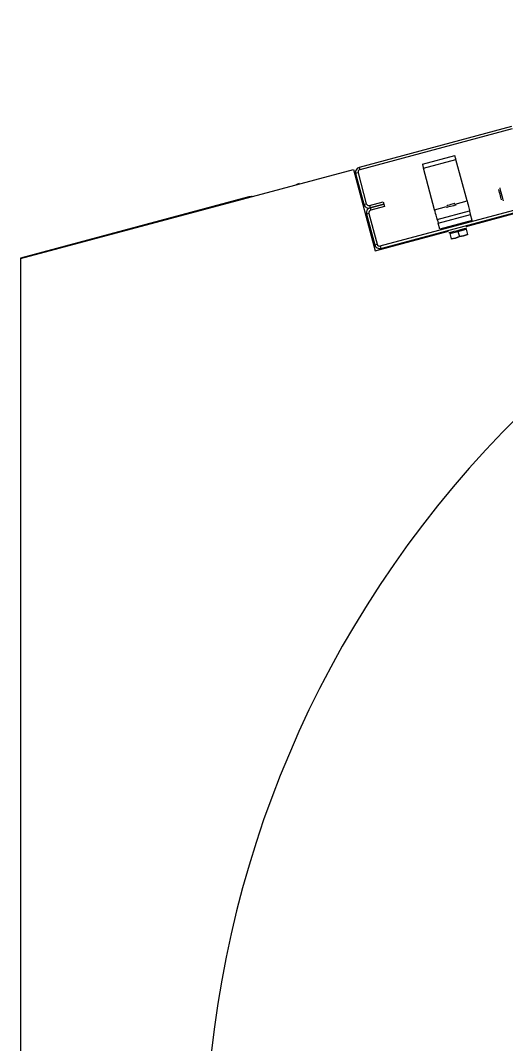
# Model space of a CAD drawing. Extents: x -264222 to -263592, y -1242345 to -1242048.
# Drawn here: x -263909.557 to -263909.282, y -1242205.97 to -1242205.391 of the extents above; entities that cross this region are included whole.
import ezdxf

# ---------------------------------------------------------------- set-up
doc = ezdxf.new("R2010")
doc.units = 0
doc.layers.add('KFA_2D_SITUACIA_DSP', color=7, linetype='Continuous')

msp = doc.modelspace()

# ---------------------------------------------------------------- linework, layer by layer
at = {"layer": 'KFA_2D_SITUACIA_DSP'}
for p, q in [((-263909.30411, -1242205.50773), (-263908.86916, -1242205.39118)), ((-263909.27844, -1242205.45121), (-263909.3647, -1242205.47432)), ((-263909.27807, -1242205.45258), (-263909.36433, -1242205.4757)), ((-263909.32888, -1242205.47259), (-263909.31052, -1242205.46767)), ((-263909.31051, -1242205.46771), (-263909.31052, -1242205.46767)), ((-263909.31048, -1242205.46784), (-263909.31051, -1242205.46771)), ((-263909.31042, -1242205.46804), (-263909.31048, -1242205.46784)), ((-263909.31035, -1242205.46831), (-263909.31042, -1242205.46804)), ((-263909.31026, -1242205.46865), (-263909.31035, -1242205.46831)), ((-263909.31016, -1242205.46903), (-263909.31026, -1242205.46865)), ((-263909.3647, -1242205.47432), (-263909.36433, -1242205.4757)), ((-263909.32888, -1242205.47259), (-263909.32887, -1242205.47263)), ((-263909.32887, -1242205.47263), (-263909.32883, -1242205.47276)), ((-263909.32883, -1242205.47276), (-263909.32878, -1242205.47296)), ((-263909.32878, -1242205.47296), (-263909.3287, -1242205.47323)), ((-263909.3287, -1242205.47323), (-263909.32861, -1242205.47357)), ((-263909.32861, -1242205.47357), (-263909.32851, -1242205.47395)), ((-263909.32851, -1242205.47395), (-263909.3284, -1242205.47436)), ((-263909.3284, -1242205.47436), (-263909.32829, -1242205.47479)), ((-263909.32829, -1242205.47479), (-263909.30993, -1242205.46987)), ((-263909.31005, -1242205.46944), (-263909.31016, -1242205.46903)), ((-263909.30993, -1242205.46987), (-263909.31005, -1242205.46944)), ((-263909.30364, -1242205.49336), (-263909.30993, -1242205.46987)), ((-263909.55658, -1242205.526), (-263909.36791, -1242205.47545)), ((-263909.36791, -1242205.47545), (-263909.35557, -1242205.52151)), ((-263909.36534, -1242205.47744), (-263909.36672, -1242205.47781)), ((-263909.36672, -1242205.47781), (-263909.36204, -1242205.49524)), ((-263909.36534, -1242205.47744), (-263909.36067, -1242205.49488)), ((-263909.32199, -1242205.49828), (-263909.32829, -1242205.47479)), ((-263909.4001, -1242205.48395), (-263909.40055, -1242205.48419)), ((-263909.39875, -1242205.48344), (-263909.4001, -1242205.48395)), ((-263909.28512, -1242205.48594), (-263909.2851, -1242205.486)), ((-263909.2851, -1242205.486), (-263909.28501, -1242205.48634)), ((-263909.42719, -1242205.49106), (-263909.55658, -1242205.52573)), ((-263909.42577, -1242205.49083), (-263909.42719, -1242205.49106)), ((-263909.42526, -1242205.49081), (-263909.42577, -1242205.49083)), ((-263909.28562, -1242205.48684), (-263909.28562, -1242205.48682)), ((-263909.28554, -1242205.48712), (-263909.28562, -1242205.48684)), ((-263909.28539, -1242205.48769), (-263909.28554, -1242205.48712)), ((-263909.28517, -1242205.48849), (-263909.28539, -1242205.48769)), ((-263909.28492, -1242205.48943), (-263909.28517, -1242205.48849)), ((-263909.28501, -1242205.48634), (-263909.28484, -1242205.48698)), ((-263909.28466, -1242205.49041), (-263909.28492, -1242205.48943)), ((-263909.28484, -1242205.48698), (-263909.28461, -1242205.48785)), ((-263909.28441, -1242205.49133), (-263909.28466, -1242205.49041)), ((-263909.28461, -1242205.48785), (-263909.28433, -1242205.48888)), ((-263909.28421, -1242205.49208), (-263909.28441, -1242205.49133)), ((-263909.28433, -1242205.48888), (-263909.28404, -1242205.48997)), ((-263909.28404, -1242205.48997), (-263909.28375, -1242205.49103)), ((-263909.28375, -1242205.49103), (-263909.2835, -1242205.49197)), ((-263909.2835, -1242205.49197), (-263909.28331, -1242205.49269)), ((-263909.36204, -1242205.49524), (-263909.36067, -1242205.49488)), ((-263909.35892, -1242205.49588), (-263909.35112, -1242205.49379)), ((-263909.35892, -1242205.49588), (-263909.35855, -1242205.49726)), ((-263909.35075, -1242205.49517), (-263909.35855, -1242205.49726)), ((-263909.35855, -1242205.49726), (-263909.35075, -1242205.49517)), ((-263909.35855, -1242205.49726), (-263909.35818, -1242205.49864)), ((-263909.35038, -1242205.49655), (-263909.35818, -1242205.49864)), ((-263909.35278, -1242205.51882), (-263909.26652, -1242205.49571)), ((-263909.35241, -1242205.5202), (-263909.26615, -1242205.49709)), ((-263909.35112, -1242205.49379), (-263909.35075, -1242205.49517)), ((-263909.35075, -1242205.49517), (-263909.35038, -1242205.49655)), ((-263909.32199, -1242205.49828), (-263909.31517, -1242205.49645)), ((-263909.31515, -1242205.49708), (-263909.31532, -1242205.49712)), ((-263909.31467, -1242205.49695), (-263909.31515, -1242205.49708)), ((-263909.3149, -1242205.49599), (-263909.31507, -1242205.49603)), ((-263909.31441, -1242205.49586), (-263909.3149, -1242205.49599)), ((-263909.31394, -1242205.49675), (-263909.31467, -1242205.49695)), ((-263909.31368, -1242205.49566), (-263909.31441, -1242205.49586)), ((-263909.31304, -1242205.49651), (-263909.31394, -1242205.49675)), ((-263909.31282, -1242205.49543), (-263909.31368, -1242205.49566)), ((-263909.31208, -1242205.49626), (-263909.31304, -1242205.49651)), ((-263909.31196, -1242205.4952), (-263909.31282, -1242205.49543)), ((-263909.31119, -1242205.49602), (-263909.31208, -1242205.49626)), ((-263909.31122, -1242205.495), (-263909.31196, -1242205.4952)), ((-263909.31073, -1242205.49487), (-263909.31122, -1242205.495)), ((-263909.31045, -1242205.49582), (-263909.31119, -1242205.49602)), ((-263909.31056, -1242205.49483), (-263909.31073, -1242205.49487)), ((-263909.30998, -1242205.49569), (-263909.31045, -1242205.49582)), ((-263909.31027, -1242205.49514), (-263909.30364, -1242205.49336)), ((-263909.30981, -1242205.49565), (-263909.30998, -1242205.49569)), ((-263909.30364, -1242205.49336), (-263909.30335, -1242205.49444)), ((-263909.30335, -1242205.49444), (-263909.30307, -1242205.49547)), ((-263909.30307, -1242205.49547), (-263909.30282, -1242205.49642)), ((-263909.30282, -1242205.49642), (-263909.3026, -1242205.49726)), ((-263909.3026, -1242205.49726), (-263909.30241, -1242205.49794)), ((-263909.28408, -1242205.49258), (-263909.28421, -1242205.49208)), ((-263909.28402, -1242205.49278), (-263909.28408, -1242205.49258)), ((-263909.28402, -1242205.49278), (-263909.28402, -1242205.49278)), ((-263909.28331, -1242205.49269), (-263909.28319, -1242205.49314)), ((-263909.28319, -1242205.49314), (-263909.28315, -1242205.49328)), ((-263909.35919, -1242205.50038), (-263909.36057, -1242205.50075)), ((-263909.36057, -1242205.50075), (-263909.3559, -1242205.51819)), ((-263909.35919, -1242205.50038), (-263909.35452, -1242205.51782)), ((-263909.3217, -1242205.49936), (-263909.32199, -1242205.49828)), ((-263909.32143, -1242205.50039), (-263909.3217, -1242205.49936)), ((-263909.32117, -1242205.50134), (-263909.32143, -1242205.50039)), ((-263909.32095, -1242205.50217), (-263909.32117, -1242205.50134)), ((-263909.32077, -1242205.50286), (-263909.32095, -1242205.50217)), ((-263909.32063, -1242205.50337), (-263909.32077, -1242205.50286)), ((-263909.32055, -1242205.50368), (-263909.32063, -1242205.50337)), ((-263909.32052, -1242205.50379), (-263909.30216, -1242205.49887)), ((-263909.31993, -1242205.50599), (-263909.30157, -1242205.50107)), ((-263909.30241, -1242205.49794), (-263909.30228, -1242205.49845)), ((-263909.30228, -1242205.49845), (-263909.30219, -1242205.49876)), ((-263909.30219, -1242205.49876), (-263909.30216, -1242205.49887)), ((-263909.30215, -1242205.49891), (-263909.30216, -1242205.49887)), ((-263909.30212, -1242205.49904), (-263909.30215, -1242205.49891)), ((-263909.30206, -1242205.49924), (-263909.30212, -1242205.49904)), ((-263909.30199, -1242205.49951), (-263909.30206, -1242205.49924)), ((-263909.3019, -1242205.49985), (-263909.30199, -1242205.49951)), ((-263909.3018, -1242205.50023), (-263909.3019, -1242205.49985)), ((-263909.30169, -1242205.50064), (-263909.3018, -1242205.50023)), ((-263909.30157, -1242205.50107), (-263909.30169, -1242205.50064)), ((-263909.30069, -1242205.50438), (-263909.30157, -1242205.50107)), ((-263909.32052, -1242205.50379), (-263909.32055, -1242205.50368)), ((-263909.32052, -1242205.50379), (-263909.32051, -1242205.50383)), ((-263909.32051, -1242205.50383), (-263909.32047, -1242205.50395)), ((-263909.32047, -1242205.50395), (-263909.32042, -1242205.50416)), ((-263909.32042, -1242205.50416), (-263909.32034, -1242205.50443)), ((-263909.32034, -1242205.50443), (-263909.32025, -1242205.50477)), ((-263909.32025, -1242205.50477), (-263909.32015, -1242205.50515)), ((-263909.32015, -1242205.50515), (-263909.32004, -1242205.50556)), ((-263909.32004, -1242205.50556), (-263909.31993, -1242205.50599)), ((-263909.31904, -1242205.50929), (-263909.31993, -1242205.50599)), ((-263909.30069, -1242205.50438), (-263909.31904, -1242205.50929)), ((-263909.30876, -1242205.51057), (-263909.30417, -1242205.50934)), ((-263909.30508, -1242205.50909), (-263909.30607, -1242205.50936)), ((-263909.30435, -1242205.5089), (-263909.30508, -1242205.50909)), ((-263909.30393, -1242205.50878), (-263909.30435, -1242205.5089)), ((-263909.30417, -1242205.50934), (-263909.30338, -1242205.51229)), ((-263909.30384, -1242205.50876), (-263909.30393, -1242205.50878)), ((-263909.35557, -1242205.52151), (-263909.31421, -1242205.51043)), ((-263909.31392, -1242205.51146), (-263909.31393, -1242205.51146)), ((-263909.31366, -1242205.51139), (-263909.31392, -1242205.51146)), ((-263909.31307, -1242205.51123), (-263909.31366, -1242205.51139)), ((-263909.31335, -1242205.5118), (-263909.30876, -1242205.51057)), ((-263909.31335, -1242205.5118), (-263909.31256, -1242205.51475)), ((-263909.3122, -1242205.511), (-263909.31307, -1242205.51123)), ((-263909.31017, -1242205.51436), (-263909.31256, -1242205.51475)), ((-263909.31256, -1242205.51475), (-263909.31024, -1242205.51437)), ((-263909.31256, -1242205.51475), (-263909.3125, -1242205.51497)), ((-263909.3125, -1242205.51497), (-263909.3125, -1242205.51495)), ((-263909.3111, -1242205.51071), (-263909.3122, -1242205.511)), ((-263909.30985, -1242205.51037), (-263909.3111, -1242205.51071)), ((-263909.31024, -1242205.51437), (-263909.30797, -1242205.51352)), ((-263909.30797, -1242205.51352), (-263909.31017, -1242205.51436)), ((-263909.30854, -1242205.51002), (-263909.30985, -1242205.51037)), ((-263909.30876, -1242205.51057), (-263909.30797, -1242205.51352)), ((-263909.30725, -1242205.50967), (-263909.30854, -1242205.51002)), ((-263909.30558, -1242205.51313), (-263909.30797, -1242205.51352)), ((-263909.30797, -1242205.51352), (-263909.30565, -1242205.51314)), ((-263909.30607, -1242205.50936), (-263909.30725, -1242205.50967)), ((-263909.30565, -1242205.51314), (-263909.30338, -1242205.51229)), ((-263909.30338, -1242205.51229), (-263909.30558, -1242205.51313)), ((-263909.30338, -1242205.51229), (-263909.30332, -1242205.51252)), ((-263909.30332, -1242205.51252), (-263909.30333, -1242205.5125)), ((-263909.3559, -1242205.51819), (-263909.35452, -1242205.51782)), ((-263909.35278, -1242205.51882), (-263909.35241, -1242205.5202)), ((-263909.55658, -1242205.52573), (-263909.55658, -1242205.526)), ((-263909.55658, -1242205.526), (-263909.55658, -1242206.04016))]:
    msp.add_line(p, q, dxfattribs=at)
for centre, radius, start, end in [((-263908.85358, -1242206.04063), 0.5985, 324.56502, 215.43498), ((-263909.36396, -1242205.47707), 0.00285, 105.00001, 195), ((-263909.36396, -1242205.47707), 0.00143, 105.00001, 195), ((-263909.35929, -1242205.49451), 0.00285, 195, 285.00001), ((-263909.35929, -1242205.49451), 0.00143, 195, 285.00001), ((-263909.35782, -1242205.50001), 0.00285, 105.00001, 195), ((-263909.35782, -1242205.50001), 0.00143, 105.00001, 195), ((-263909.30515, -1242205.5096), 0.000475, 15, 105.00001), ((-263909.31238, -1242205.51154), 0.000475, 105.00001, 195), ((-263909.35314, -1242205.51745), 0.00285, 195, 285.00001), ((-263909.35314, -1242205.51745), 0.00143, 195, 285.00001)]:
    msp.add_arc(centre, radius, start, end, dxfattribs=at)

doc.saveas('drawing.dxf')
